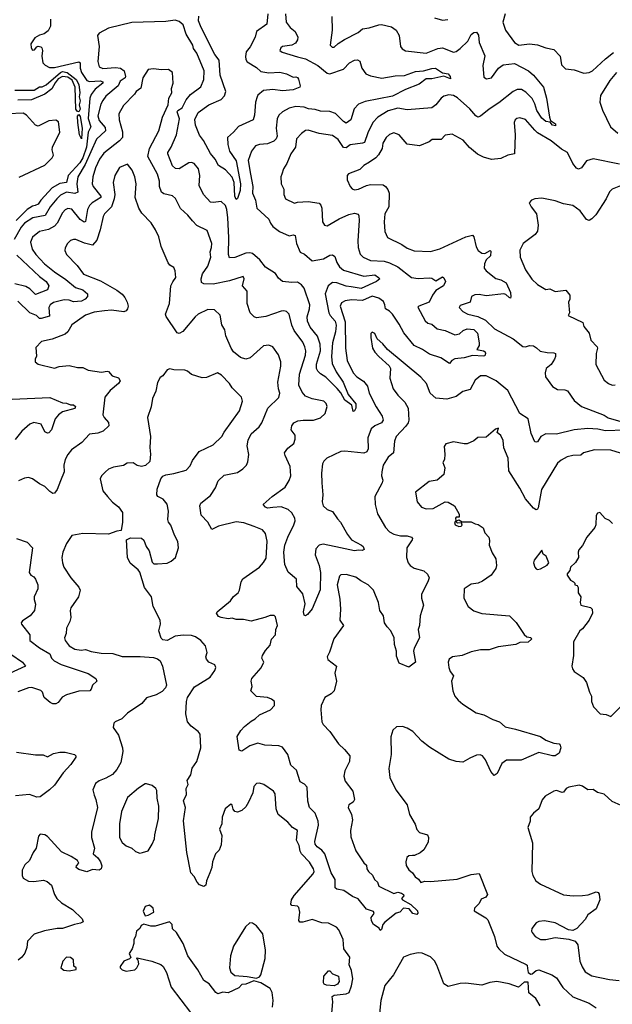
# Model space of a CAD drawing. Extents: x 1690054 to 1842981, y 782881 to 914114.
# Tile 516 of 656: x 1809570 to 1813935, y 810567 to 817812. Entities that reach past the tile are written whole.
import ezdxf

# ---------------------------------------------------------------- set-up
doc = ezdxf.new("R2010")
doc.units = 0

msp = doc.modelspace()

# ---------------------------------------------------------------- linework, layer by layer
at = {"layer": '0CON10XD'}
for points in [[(1811755, 815277.5), (1811784.4, 815375.6), (1811782.2, 815425), (1811762.8, 815482.8), (1811710.3, 815550.3), (1811689.1, 815595), (1811686.5, 815625), (1811704.3, 815685), (1811706.1, 815715), (1811665.9, 815835.9), (1811645, 815860.8), (1811615, 815881.6), (1811575, 815878), (1811506.4, 815886.4), (1811475, 815910), (1811452.9, 815945), (1811380.5, 815990.5), (1811337.6, 816045), (1811285, 816093.1), (1811265, 816097.9), (1811235, 816094.6), (1811155, 816063.2), (1811115, 816059.4), (1811106.9, 816085), (1811109.5, 816210.5), (1811102.6, 816355), (1811095.5, 816415), (1811085, 816444.5), (1811055, 816473.8), (1810995, 816467.2), (1810975, 816470.4), (1810924.5, 816525), (1810891.2, 816591.2), (1810897.5, 816665), (1810887.9, 816715), (1810855, 816753.1), (1810835, 816762.1), (1810815, 816760.4), (1810745, 816714.3), (1810716.8, 816716.8), (1810695, 816736), (1810660.8, 816825), (1810660.4, 816835), (1810686.1, 816873.9), (1810724.6, 816965), (1810747.1, 817082.9), (1810730.8, 817135), (1810734.2, 817145), (1810767, 817165), (1810795, 817221.8), (1810826.8, 817263.2), (1810905, 817319.4), (1810926.8, 817373.2), (1810929.5, 817435), (1810873.8, 817565), (1810850.5, 817600.5), (1810844.4, 817625), (1810796.7, 817705), (1810775, 817773.8), (1810745, 817798.8), (1810715, 817810), (1810645, 817798.9), (1810395, 817791.4), (1810225, 817750), (1810156.1, 817713.9), (1810142.5, 817695), (1810154.3, 817614.3), (1810146.5, 817505), (1810155.5, 817465.5), (1810183.3, 817453.3), (1810275, 817461.9), (1810311.4, 817455), (1810338.1, 817435), (1810349.4, 817395), (1810346.5, 817383.5), (1810310, 817360), (1810294.6, 817325), (1810205, 817250), (1810181.4, 817218.6), (1810167.9, 817192.1), (1810145.8, 817105), (1810155, 817070), (1810198.3, 817018.3), (1810202.2, 816995), (1810135, 816932.9), (1810053.1, 816746.9), (1809997.8, 816655), (1809989.6, 816605), (1809997.8, 816542.2), (1809975, 816533.3), (1809915, 816544), (1809869.9, 816520.1), (1809842.4, 816495), (1809794.7, 816435), (1809758.3, 816371.7), (1809666.2, 816353.8), (1809605, 816314.2), (1809580.9, 816285), (1809528.3, 816195)], [(1809795.9, 817815.9), (1809795.8, 817764.2), (1809778.8, 817731.2), (1809751.2, 817708.8), (1809715, 817699.4), (1809681.1, 817678.9), (1809652.5, 817635), (1809654, 817605), (1809665, 817587.5), (1809680, 817590), (1809695, 817612.5), (1809705, 817616.7), (1809725, 817613.3), (1809733.3, 817605), (1809737.5, 817585), (1809733.3, 817545), (1809741.4, 817495), (1809757, 817477), (1809788.3, 817461.7)], [(1811396.5, 817855), (1811391.3, 817778.7), (1811313.6, 817726.4), (1811303.9, 817685), (1811266.7, 817613.3), (1811237.7, 817575), (1811232.1, 817542.1), (1811235, 817520), (1811245, 817502.3), (1811315, 817461.6), (1811345, 817431.9), (1811405, 817420.7), (1811486.1, 817426.1), (1811534.3, 817414.3), (1811585, 817390), (1811605, 817392.5), (1811615, 817387.5), (1811623.9, 817373.9), (1811636.2, 817325), (1811633.3, 817315), (1811585, 817296.7), (1811505, 817289.6), (1811435, 817299.6), (1811365, 817291.5), (1811325, 817256.4), (1811319.7, 817245), (1811307.9, 817205), (1811300.2, 817109.8), (1811290, 817075), (1811182.3, 817027.7), (1811145, 816983.8), (1811100.6, 816945), (1811102.8, 816895), (1811116.2, 816846.2), (1811164.7, 816775), (1811195.9, 816605), (1811194, 816555), (1811175, 816496.2), (1811165, 816490), (1811155.5, 816515), (1811150, 816615), (1811135, 816652.5), (1811085, 816706.7), (1811035, 816740), (1811010.8, 816785), (1810975, 816826.7), (1810924.6, 816924.6), (1810893.9, 816963.9), (1810863.6, 817036.4), (1810860.8, 817079.2), (1810885, 817130.6), (1810962.5, 817185), (1811054, 817225), (1811077.9, 817252.1), (1811087.5, 817285), (1811046.1, 817405), (1811038.4, 817515), (1811006.2, 817556.2), (1810907.5, 817755), (1810887.4, 817805), (1810888.4, 817838.4)], [(1811528.2, 817855), (1811532.9, 817795), (1811563.1, 817755), (1811598.1, 817725), (1811617.5, 817685), (1811617.1, 817665), (1811600.5, 817639.5), (1811575.4, 817624.6), (1811505, 817614.2), (1811492.5, 817605), (1811486.2, 817585), (1811502.6, 817572.6), (1811615, 817538.2), (1811675, 817523.6), (1811766.2, 817476.2), (1811835, 817419.1), (1811855, 817414.6), (1811955, 817448.1), (1812000, 817495), (1812035, 817515.6), (1812057.9, 817517.9), (1812075, 817507.5), (1812090.5, 817455), (1812120, 817415), (1812155, 817398.5), (1812238.1, 817381.9), (1812335, 817398.4), (1812405, 817401.6), (1812485, 817430.8), (1812545, 817435.4), (1812605, 817453.6), (1812632.5, 817455), (1812685, 817421.9), (1812725, 817413.5), (1812741.5, 817395), (1812742.5, 817377.5), (1812695, 817396), (1812605, 817376.5), (1812565, 817377.7), (1812512.1, 817337.9), (1812410.9, 817299.1), (1812315, 817250.6), (1812115, 817210.8), (1812065, 817191.5), (1812032.6, 817157.4), (1812008.5, 817075), (1811975, 817051.9), (1811955, 817062.2), (1811895, 817121.1), (1811855, 817137.8), (1811785, 817138.5), (1811745, 817151.6), (1811696.7, 817156.7), (1811665, 817169.6), (1811605, 817173.3), (1811555, 817161.5), (1811505, 817135.6), (1811479.5, 817110.5), (1811466.1, 817083.9), (1811458.8, 817015), (1811465.4, 816955), (1811459.6, 816935), (1811440.9, 816919.1), (1811395, 816898.6), (1811335, 816894.5), (1811306, 816885), (1811276.5, 816845), (1811253.6, 816776.4), (1811269, 816675), (1811286.3, 816585), (1811283.8, 816535), (1811306.1, 816485), (1811316.7, 816425), (1811404.7, 816344.7), (1811416.2, 816315), (1811435, 816290), (1811483.3, 816255), (1811555, 816220.8), (1811585, 816230), (1811598.8, 816225), (1811609.1, 816165), (1811635, 816102.5), (1811666.6, 816086.6), (1811725, 816038.8), (1811807.7, 816052.3), (1811855, 816080), (1811875, 816082.5), (1811890.7, 816070.7), (1811906, 816025), (1811925.8, 815995), (1811955, 815969.6), (1812105, 815924), (1812185, 815935.3), (1812213.8, 815915), (1812222.5, 815905), (1812198.8, 815885), (1812085.6, 815835), (1812012.3, 815847.7), (1811975, 815851.5), (1811905, 815876.2), (1811875, 815878.3), (1811842.2, 815855), (1811819.3, 815795), (1811847.5, 815655), (1811856.4, 815636.4), (1811893.6, 815595), (1811901, 815565), (1811895.9, 815515), (1811872.9, 815435), (1811866.3, 815333.7), (1811871.4, 815281.4), (1811901.1, 815221.1), (1811953.6, 815145), (1811988.2, 815055), (1812045.5, 814985), (1812045.5, 814955), (1812035, 814934.2), (1812025, 814928.8), (1812016, 814975), (1811965, 815013.1), (1811936, 815066), (1811909.2, 815099.2), (1811825, 815180.9), (1811785, 815205.8), (1811765, 815226.2), (1811756.5, 815246.5), (1811755, 815277.5)], [(1811869.1, 817835), (1811871.1, 817735), (1811856, 817625), (1811870.9, 817610.9), (1811885, 817610.8), (1811915, 817638), (1811963.4, 817666.6), (1812061.8, 817718.2), (1812095, 817744.3), (1812145, 817751.5), (1812215, 817775.6), (1812235, 817776.7), (1812309.7, 817759.7), (1812343.8, 817735), (1812364.2, 817695), (1812375.8, 817615), (1812387.9, 817597.9), (1812412.4, 817582.4), (1812565, 817567.3), (1812650.3, 817599.7), (1812685, 817604.2), (1812765, 817574.5), (1812785, 817579.1), (1812815, 817599.5), (1812870, 817655), (1812896.2, 817703.8), (1812915, 817717.1), (1812935, 817720), (1812948.8, 817698.8), (1812954.2, 817645), (1812996.3, 817546.3), (1812981.8, 817475), (1812988.8, 817388.8), (1813007.1, 817377.1), (1813044, 817385), (1813096.6, 817455)], [(1812625, 817826.2), (1812685, 817808), (1812722.5, 817815)], [(1813145.8, 817855), (1813128.8, 817795), (1813149.2, 817735), (1813214.4, 817644.4), (1813245.9, 817625.9), (1813325, 817635.8), (1813385, 817628.6), (1813445.5, 817605.5), (1813504.2, 817594.2), (1813550, 817545), (1813561.5, 817481.5), (1813591.1, 817451.1), (1813655, 817444.2), (1813725, 817420), (1813765, 817424.3), (1813788, 817435), (1813883.8, 817525), (1813945, 817571.2)], [(1809788.3, 817461.7), (1809825, 817460.8), (1810005, 817502.5), (1810014.5, 817494.5), (1810014.7, 817455), (1810026.1, 817425), (1810065, 817366.2), (1810085, 817358.1), (1810163.3, 817363.3), (1810183.3, 817355), (1810182.9, 817345), (1810125, 817300.3), (1810097, 817263), (1810085.2, 817235), (1810075.1, 817085), (1810094.4, 817025), (1810075.3, 816984.7), (1810061.3, 816875), (1810034.9, 816795), (1810011.6, 816758.4), (1809927.3, 816665), (1809915.1, 816614.9), (1809865, 816608), (1809809.7, 816575), (1809724.3, 816485), (1809705, 816453.8), (1809684.3, 816444.3), (1809665, 816441.3), (1809625, 816415.1), (1809543.8, 816335)], [(1809535, 817292.9), (1809677.5, 817295), (1809715, 817317.5), (1809735, 817317.8), (1809765, 817333.3), (1809869.5, 817425), (1809885, 817430.1), (1809918.9, 817425), (1809985, 817373.5), (1810005.5, 817335), (1810013.7, 817275), (1810006.8, 817245), (1810016, 817215), (1810006.8, 817185), (1810016.4, 817155), (1810005, 817133.8), (1809995, 817136.7), (1809982.8, 817155), (1809978, 817315), (1809956.4, 817366.4), (1809925, 817388.9), (1809885, 817395.3), (1809852.5, 817377.5), (1809831.1, 817348.9), (1809805.6, 817304.4), (1809755, 817264.2), (1809657, 817223), (1809555, 817220.4)], [(1813096.6, 817455), (1813130.8, 817479.2), (1813215, 817490.3), (1813317.1, 817435), (1813355.3, 817405.3), (1813427.3, 817315), (1813451.4, 817235), (1813472, 817095), (1813480.6, 817070.6), (1813515.5, 817045.5), (1813517.5, 817032.5), (1813495, 817035.8), (1813478, 817058), (1813445, 817063.4), (1813415, 817086.9), (1813378.3, 817145), (1813365, 817192.9), (1813343.6, 817233.6), (1813298.8, 817278.8), (1813265, 817298), (1813235, 817298.4), (1813205, 817284.1), (1813099.6, 817200.4), (1813026.9, 817155), (1812965, 817101.9), (1812945, 817095.6), (1812930, 817105), (1812886.5, 817156.5), (1812795, 817236.4), (1812765.2, 817255.2), (1812730.7, 817259.3), (1812695, 817250.8), (1812675, 817235.8), (1812635, 817185.8), (1812605, 817162.9), (1812425, 817150.4), (1812355, 817161.5), (1812285, 817142.5), (1812206.7, 817095), (1812170.5, 817055), (1812135, 816980.8), (1812110.1, 816909.9), (1812095, 816903.1), (1812005, 816891.3), (1811975, 816869.1), (1811955, 816873.2), (1811915, 816931.8), (1811875, 816960.8), (1811774.5, 816975.5), (1811695, 816999.1), (1811673.8, 816996.2), (1811644.6, 816975.4), (1811609.4, 816935), (1811602.2, 816875), (1811566.2, 816825), (1811536.9, 816755), (1811512.7, 816715), (1811501.1, 816675), (1811494.4, 816655), (1811495.6, 816605), (1811514.3, 816565), (1811515.7, 816525.7), (1811528, 816495), (1811595, 816462.1), (1811615, 816469.2), (1811695, 816473.6), (1811775, 816463.1), (1811788.1, 816448.1), (1811796.1, 816425), (1811800, 816325), (1811815, 816300), (1811835, 816296), (1811922.7, 816347.3), (1811995, 816380), (1812035, 816387.9), (1812061.8, 816381.8), (1812068.7, 816368.7), (1812071.1, 816335), (1812060.9, 816185), (1812063.6, 816136.4), (1812077.9, 816087.9), (1812099.4, 816065), (1812155, 816040), (1812254.6, 816034.6), (1812293.6, 816023.6), (1812355, 815994.4), (1812456.6, 815916.6), (1812505, 815907.3), (1812585, 815912.2), (1812605, 815911.4), (1812635, 815890.6), (1812685, 815919.2), (1812695, 815913.8), (1812705.7, 815885), (1812691.4, 815855), (1812635, 815819.1), (1812609.6, 815785), (1812585.7, 815735), (1812510, 815705), (1812503.6, 815696.4), (1812556, 815596), (1812575, 815579.4), (1812605, 815572.2), (1812645, 815537.3), (1812704.7, 815524.7), (1812774.7, 815494.7), (1812809.1, 815500.9), (1812837.5, 815525), (1812865, 815537.5), (1812915, 815532.8), (1812941.9, 815505), (1812955.4, 815435), (1812953.6, 815415), (1812937.5, 815385), (1812986.7, 815375), (1812997.7, 815367.7), (1813001.9, 815355), (1812995, 815340), (1812985, 815335.7), (1812905, 815341.4), (1812845, 815323.1), (1812775, 815315.7), (1812752.5, 815305), (1812735, 815283.3), (1812671.2, 815325), (1812589.4, 815350.6), (1812537.1, 815385), (1812474.7, 815415), (1812398.4, 815508.4), (1812365, 815572.3), (1812314.7, 815645), (1812295, 815667.8), (1812263.3, 815685), (1812260.4, 815715), (1812248.8, 815738.8), (1812215, 815764.4), (1812165, 815776.9), (1812095, 815745.4), (1812015, 815750.7), (1811966.9, 815743.1), (1811941.3, 815728.7), (1811929.6, 815705), (1811968.3, 815588.3), (1811970.3, 815395), (1811981.3, 815305), (1812025, 815213.5), (1812052.2, 815185), (1812102.7, 815152.7), (1812130.6, 815115), (1812144.5, 815065), (1812195, 814964.5), (1812240.4, 814895), (1812247.5, 814865), (1812234.4, 814845), (1812185, 814824.5), (1812158.6, 814801.4), (1812134.1, 814735.9), (1812135.5, 814654.5), (1812128, 814632), (1812105, 814623.5), (1811965, 814638.5), (1811935, 814635.5), (1811832, 814585), (1811810.8, 814565), (1811801.4, 814545), (1811793.8, 814476.2), (1811794.7, 814404.7), (1811803.8, 814315), (1811797.8, 814265), (1811806.2, 814236.2), (1811835, 814208.1), (1811875, 814194), (1811909.7, 814139.7), (1811933.8, 814115), (1811984.5, 814024.5), (1812013.8, 813985), (1812086.7, 813945), (1812098.8, 813935), (1812107.5, 813915), (1812093.6, 813906.4), (1812065, 813910), (1812035, 813903.8), (1811933.6, 813926.4), (1811805, 813952.7), (1811775.3, 813944.7), (1811750.9, 813919.1), (1811746.2, 813875), (1811776.2, 813796.2), (1811784.7, 813745.3), (1811782.6, 813617.4), (1811725, 813476.7), (1811690, 813435), (1811675, 813426.2), (1811665, 813430), (1811660.4, 813455), (1811671.8, 813515), (1811655, 813587.5), (1811612.3, 813642.3), (1811608.8, 813695), (1811547.3, 813747.3), (1811523.4, 813803.4), (1811519.5, 813829.5), (1811514.7, 813895), (1811522.2, 813945), (1811545, 814005.7), (1811589.3, 814095), (1811597.7, 814125), (1811595.4, 814145), (1811574.8, 814184.8), (1811547.3, 814207.3), (1811495, 814228.8), (1811435, 814223.2), (1811395, 814218.9), (1811380, 814225), (1811364.1, 814245.9), (1811428.6, 814305), (1811525, 814371.5), (1811555, 814421.9), (1811566.6, 814455), (1811561.2, 814525), (1811524.3, 814605), (1811520.8, 814625), (1811545, 814660), (1811588.6, 814695), (1811600, 814725), (1811599.4, 814755), (1811570.6, 814795), (1811574.5, 814825), (1811590, 814845), (1811619.2, 814860.8), (1811656.7, 814866.7), (1811734.6, 814864.6), (1811785, 814882.5), (1811819.2, 814915), (1811834, 814965), (1811828.1, 814988.1), (1811810, 815005), (1811725, 815021.5), (1811675, 815042.2), (1811651.3, 815071.3), (1811625, 815122), (1811630.4, 815205), (1811674.6, 815345), (1811677.1, 815375), (1811669.6, 815405), (1811655, 815440), (1811590.4, 815525), (1811574.6, 815565), (1811555.7, 815645), (1811535, 815664), (1811515, 815670), (1811495, 815667.5), (1811381.7, 815628.3), (1811315, 815619.2), (1811295.9, 815625.9), (1811266.7, 815655), (1811244.4, 815725), (1811244.4, 815815), (1811211.9, 815855), (1811223.1, 815905), (1811215, 815922.5), (1811115, 815891.8), (1810995, 815867.1), (1810925, 815870), (1810909.6, 815879.6), (1810905.3, 815905), (1810916.7, 815943.3), (1810955, 815998.8), (1810976.5, 816065), (1810973.3, 816105), (1810983.1, 816135), (1810984.4, 816165), (1810951.7, 816261.7), (1810875, 816298.8), (1810841.7, 816331.7), (1810807.5, 816375), (1810755, 816424), (1810717.6, 816497.6), (1810695.4, 816515.4), (1810631.8, 816531.8), (1810615, 816544.3), (1810598.8, 816585), (1810598.9, 816625), (1810585.4, 816675), (1810513.2, 816805), (1810525.6, 816865), (1810595, 816994.2), (1810621.6, 817095), (1810663.3, 817185), (1810668.5, 817235), (1810691.1, 817275), (1810687.3, 817305), (1810701.2, 817345), (1810695.8, 817425), (1810665, 817445.6), (1810614.5, 817444.5), (1810555, 817452), (1810515, 817446.2), (1810475.6, 817385), (1810461.3, 817308.7), (1810426.7, 817283.3), (1810415, 817264.4), (1810335, 817180), (1810299.8, 817120.2), (1810301.8, 817075), (1810326.9, 816986.9), (1810327.2, 816945), (1810305, 816920.3), (1810190.3, 816829.7), (1810157.3, 816785), (1810127.3, 816722.7), (1810107.5, 816655), (1810104, 816605), (1810110.4, 816585), (1810167.5, 816515), (1810167.8, 816505), (1810104.8, 816465.2), (1810085, 816444.4), (1810069.7, 816415), (1810055, 816326.7), (1810045, 816323.3), (1810015, 816343.3), (1809955, 816417.3), (1809925, 816422.3), (1809905, 816412.7), (1809885, 816390.5), (1809845.2, 816314.8), (1809825, 816293.5), (1809781.2, 816268.8), (1809715, 816253.8), (1809665, 816212.9), (1809650, 816175), (1809662.7, 816125), (1809689.6, 816085), (1809751.5, 816015), (1809825, 815956.1), (1809910.6, 815900.6), (1809982, 815842), (1810035.5, 815825), (1810068.2, 815795), (1810070, 815775), (1810052.9, 815755), (1810025, 815742.2), (1809965, 815737.2), (1809935, 815749), (1809897.8, 815752.2), (1809818, 815732), (1809795.4, 815715), (1809784.7, 815695), (1809788.4, 815631.6), (1809726.7, 815613.3), (1809715, 815613.9), (1809692.5, 815635), (1809645, 815654.6), (1809555, 815741.4)], [(1813965.8, 817425), (1813917.5, 817365), (1813848.8, 817255), (1813843.8, 817205), (1813863.6, 817146.4), (1813922.5, 817025), (1813975, 816978.5)], [(1809565, 816652.5), (1809755, 816742.7), (1809808.5, 816795), (1809818.5, 816815), (1809809.2, 816855), (1809810.8, 816875), (1809864.4, 816985), (1809855, 817060), (1809835, 817072), (1809785, 817067.5), (1809705, 817028.9), (1809686.3, 817036.3), (1809620.6, 817110.6), (1809595, 817124.5), (1809485, 817120.9)], [(1810025, 816936.7), (1810009.3, 816965), (1809997.3, 817055), (1809996.6, 817103.4), (1810005, 817114.2), (1810015, 817100), (1810029.5, 817015), (1810025, 816936.7)], [(1813988.5, 816748.5), (1813795, 816788.7), (1813746, 816774), (1813707.2, 816722.8), (1813685, 816713.1), (1813670.9, 816720.9), (1813644.4, 816755), (1813605, 816835.4), (1813559.7, 816859.7), (1813485, 816921.1), (1813385, 816980), (1813365, 816998.5), (1813295, 817077.5), (1813255, 817090.6), (1813231.2, 817085), (1813220, 817075), (1813212.9, 817055), (1813220.5, 816965), (1813215.7, 816825), (1813165, 816814.5), (1813115, 816790.8), (1813045, 816784.5), (1812985, 816801.1), (1812943, 816823), (1812882.4, 816872.4), (1812836.4, 816926.4), (1812755, 816969.2), (1812705, 816962), (1812675, 816930.8), (1812608.3, 816931.7), (1812585.6, 816914.4), (1812515, 816885.5), (1812425, 816895.6), (1812366.1, 816966.1), (1812325, 816980), (1812295, 816967.8), (1812269.1, 816945), (1812245.4, 816905), (1812239.5, 816865), (1812212.7, 816817.3), (1812194.1, 816795.9), (1812145.8, 816765), (1812105, 816738.6), (1812075, 816709.4), (1811992.1, 816677.9), (1811981.2, 816665), (1811980.8, 816635), (1812005, 816583.8), (1812018.3, 816568.3), (1812035, 816560.8), (1812065, 816565.6), (1812125, 816593.3), (1812155, 816599.5), (1812246.3, 816596.3), (1812264.6, 816584.6), (1812282.3, 816562.3), (1812292.1, 816535), (1812288.9, 816435), (1812259.6, 816385), (1812253.8, 816325), (1812259.1, 816255), (1812279.8, 816209.8), (1812385, 816159.1), (1812425, 816130.9), (1812475, 816112.2), (1812595, 816107.5), (1812665, 816125.7), (1812855, 816214.4), (1812905, 816226), (1812915.8, 816215.8), (1812932.1, 816142.1), (1812948, 816115), (1812975, 816094.3), (1812995, 816093.1), (1813035, 816114), (1813039.7, 816109.7), (1813037.1, 816075), (1813006.7, 816045), (1812992.9, 816015), (1812991.9, 815985), (1813005.6, 815965), (1813077.7, 815907.7), (1813115, 815897.8), (1813152, 815875), (1813185.3, 815805.3), (1813188, 815772), (1813185, 815764.5), (1813175, 815767.5), (1813151.5, 815791.5), (1813135.4, 815795.4), (1813005, 815781.7), (1812955, 815790), (1812922, 815788), (1812898.8, 815775), (1812888, 815735), (1812815, 815708.5), (1812806, 815695), (1812835, 815666), (1812872, 815645), (1812945, 815629.6), (1813000.6, 815600.6), (1813067.6, 815537.6), (1813205, 815464.5), (1813275, 815407.8), (1813295, 815405.6), (1813325.5, 815415.5), (1813355, 815411.4), (1813377.4, 815397.4), (1813404.5, 815374.5), (1813455, 815362.9), (1813505, 815361.2), (1813515.8, 815355), (1813517.1, 815335), (1813510, 815315), (1813485.6, 815275), (1813448.6, 815245), (1813440.6, 815215), (1813443.3, 815185), (1813495, 815113.1), (1813532.2, 815092.2), (1813585, 815088.5), (1813605, 815081.1), (1813655, 815010.6), (1813707.3, 814967.3), (1813875, 814902.5), (1813905, 814883.1), (1814015, 814850.8)], [(1813444.2, 814765.8), (1813409.2, 814745), (1813385, 814706.7), (1813375, 814702.5), (1813365, 814706.7), (1813336.6, 814766.6), (1813315, 814876.2), (1813255, 814914.3), (1813165, 815083.1), (1813080, 815155), (1813005, 815192.5), (1812965, 815192.9), (1812925, 815160.8), (1812887.7, 815092.3), (1812835, 815076.7), (1812785, 815038.8), (1812715, 815021.3), (1812635, 815027.1), (1812593.1, 815063.1), (1812565.7, 815135), (1812525, 815181.4), (1812278.8, 815385), (1812245, 815426.7), (1812203.6, 815463.6), (1812185, 815502.5), (1812165, 815512.5), (1812157, 815503), (1812156.7, 815475), (1812168.8, 815395), (1812185, 815366.7), (1812215, 815333.8), (1812292, 815265), (1812300, 815245), (1812295.7, 815174.3), (1812321.1, 815095), (1812355, 815049.2), (1812407.9, 814997.9), (1812431.9, 814955), (1812436.2, 814865), (1812432.5, 814845), (1812415, 814820.8), (1812343.1, 814745), (1812329.7, 814710.3), (1812322.5, 814625), (1812285, 814593.8), (1812247.3, 814535), (1812236.9, 814485), (1812236, 814455), (1812243.8, 814425), (1812240, 814405), (1812186, 814305), (1812188, 814245), (1812205, 814177.5), (1812264.2, 814075), (1812294.3, 814045), (1812325, 814027.3), (1812375, 814015.4), (1812425, 814015.5), (1812456.2, 814005), (1812463.8, 813995), (1812460, 813985), (1812421.2, 813925), (1812417.8, 813855), (1812430.6, 813815), (1812445, 813797.1), (1812475, 813776.9), (1812546.6, 813756.6), (1812573, 813733), (1812585.8, 813705), (1812577.1, 813675), (1812530, 813585), (1812530.6, 813555), (1812543.8, 813505), (1812519.1, 813425), (1812515.8, 813355), (1812505.9, 813325), (1812514.4, 813265), (1812475, 813187.5), (1812471.4, 813165), (1812485.8, 813084.2), (1812435, 813047.1), (1812365, 813077.5), (1812345, 813130), (1812346, 813165), (1812330.5, 813215), (1812327.8, 813265), (1812302.5, 813315), (1812275.7, 813345), (1812255.8, 813375), (1812250, 813425), (1812221.4, 813465), (1812211.8, 813525), (1812177.1, 813615), (1812136, 813655), (1812082.6, 813682.6), (1812045, 813711.4), (1811975, 813730), (1811935, 813727.5), (1811925, 813718.8), (1811907.1, 813655), (1811927.2, 813547.2), (1811931.9, 813475), (1811928.6, 813395), (1811954, 813355), (1811884.6, 813255.4), (1811852.1, 813157.9), (1811834.3, 813125), (1811839.2, 813105), (1811904, 813055), (1811890.8, 813005), (1811904.4, 812945), (1811885.4, 812874.6), (1811865, 812852.9), (1811818, 812825), (1811790.9, 812765), (1811787.9, 812735), (1811795.5, 812645), (1811805.6, 812625), (1811855.3, 812575.3), (1811916.9, 812485), (1811963, 812443), (1812000.6, 812395), (1812000, 812355), (1811964.6, 812285.4), (1811956.7, 812245), (1811967.9, 812207.9), (1812024.2, 812135), (1812036, 812075), (1812026.7, 812055), (1811993.3, 812035), (1811990, 812015), (1812013.1, 811963.1), (1812020.9, 811925), (1812007.1, 811845), (1812008.3, 811798.3), (1812046.4, 811696.4), (1812105, 811607.5), (1812125, 811590), (1812127.5, 811565), (1812138.8, 811545), (1812168.3, 811518.3), (1812183.5, 811485), (1812204.4, 811465), (1812215.6, 811435.6), (1812325, 811382.7), (1812355, 811393.1), (1812382, 811385), (1812396, 811375), (1812398.8, 811365), (1812382.5, 811345), (1812390, 811335), (1812452, 811302), (1812499.4, 811255), (1812501.4, 811238.6), (1812495, 811228), (1812466.2, 811235), (1812438.8, 811268.8), (1812396.1, 811273.9), (1812370, 811245), (1812343.3, 811236.7), (1812258.3, 811171.7), (1812243.8, 811155), (1812235, 811117.5), (1812225, 811110), (1812218.3, 811128.3), (1812175.8, 811155), (1812160.2, 811180.2), (1812157.8, 811205), (1812180, 811235), (1812175, 811250), (1812125, 811266.7), (1812062.1, 811342.1), (1812020.4, 811360.4), (1811956.2, 811405), (1811905.5, 811415.5), (1811893.5, 811423.5), (1811893.2, 811485), (1811863.8, 811533.8), (1811816.9, 811675), (1811795, 811701.9), (1811760, 811725), (1811746.6, 811745), (1811744.8, 811765), (1811769.7, 811885), (1811769.5, 811915), (1811745, 811973.6), (1811705, 812015.5), (1811691.2, 812061.2), (1811686.4, 812165), (1811667.9, 812187.9), (1811634.7, 812204.7), (1811609.5, 812289.5), (1811567.7, 812327.7), (1811545, 812406), (1811505, 812459.1), (1811477.9, 812467.9), (1811375, 812473.3), (1811325, 812488.5), (1811265, 812469.1), (1811205, 812430), (1811186.7, 812436.7), (1811172, 812538), (1811198.9, 812581.1), (1811225, 812610.8), (1811275, 812651.4), (1811305, 812666.9), (1811335, 812698.1), (1811416, 812735), (1811446.9, 812765), (1811445.6, 812795), (1811425, 812813.3), (1811395, 812823.6), (1811315, 812833.1), (1811271.9, 812875), (1811281.1, 812905), (1811274.4, 812945), (1811279.4, 812965), (1811347.9, 813042.1), (1811367.5, 813085), (1811354.4, 813115), (1811358.9, 813135), (1811379.3, 813170.7), (1811415, 813210), (1811424.4, 813255), (1811452.9, 813285), (1811455.7, 813324.3), (1811468.8, 813355), (1811455, 813418.8), (1811445, 813427.1), (1811415, 813429.4), (1811375, 813412.9), (1811275, 813386.2), (1811219.5, 813399.5), (1811165, 813398), (1811135, 813408.5), (1811105, 813404.2), (1811055, 813413.1), (1811035, 813420.8), (1811020, 813445), (1811023.8, 813455), (1811123.4, 813536.6), (1811145, 813568.9), (1811179.4, 813595), (1811190, 813615), (1811200, 813675), (1811212.5, 813697.5), (1811335.3, 813784.7), (1811365, 813817.1), (1811385, 813850.8), (1811391.8, 813975), (1811381.1, 814031.1), (1811358.6, 814058.6), (1811295.9, 814084.1), (1811219.8, 814109.8), (1811163.7, 814116.3), (1811035, 814085.7), (1810985, 814060), (1810955.4, 814115.4), (1810905.7, 814165.7), (1810895.8, 814235), (1810904.2, 814255), (1810975, 814310), (1811013, 814367), (1811031.1, 814418.9), (1811075, 814461.9), (1811175, 814480), (1811213.4, 814506.6), (1811240, 814535), (1811250.3, 814559.7), (1811256.8, 814613.2), (1811246.2, 814676.2), (1811252.4, 814717.6), (1811275.5, 814765), (1811332.7, 814817.3), (1811354, 814846), (1811396.7, 814955), (1811477.9, 815032.1), (1811486.7, 815065), (1811476.4, 815095), (1811471.3, 815145), (1811492.4, 815262.4), (1811492.7, 815295), (1811476.1, 815346.1), (1811435, 815404), (1811405, 815417.5), (1811366.8, 815413.2), (1811268, 815325), (1811235, 815315.5), (1811195, 815326.4), (1811145, 815368.8), (1811128, 815395), (1811089.1, 815485), (1811080.2, 815530.2), (1811057.6, 815567.6), (1811047.2, 815637.2), (1811005, 815676.9), (1810955, 815679.5), (1810885, 815644.4), (1810861.4, 815625), (1810771.9, 815518.1), (1810745, 815503.8), (1810729.1, 815509.1), (1810648.2, 815628.2), (1810643.1, 815645), (1810673.4, 815723.4), (1810683.1, 815855), (1810696.8, 815883.2), (1810720, 815915), (1810716, 815965), (1810705, 815988.8), (1810675, 816007.1), (1810663.3, 816023.3), (1810612.4, 816142.4), (1810594.3, 816215), (1810571.2, 816265), (1810537.4, 816317.4), (1810469.8, 816389.8), (1810447.1, 816425), (1810420.5, 816505), (1810426.9, 816605), (1810418.9, 816655), (1810399.2, 816705), (1810365, 816750), (1810303.8, 816725), (1810270, 816665), (1810258.9, 816615), (1810269.5, 816525), (1810266.7, 816495), (1810246.1, 816435), (1810195, 816382.9), (1810185.4, 816365), (1810163.1, 816265), (1810139, 816191), (1810105, 816153.6), (1810048.3, 816168.3), (1809984.2, 816194.2), (1809965, 816195.7), (1809945, 816187.5), (1809922.5, 816165), (1809903.6, 816133.6), (1809901.2, 816115), (1809914.2, 816085), (1809992.8, 816002.8), (1810040.7, 815940.7), (1810165, 815892), (1810285, 815822.5), (1810323.4, 815793.4), (1810345, 815768.9), (1810362.3, 815735), (1810368.2, 815705), (1810363.8, 815685), (1810355, 815671.1), (1810336.9, 815663.1), (1810245, 815673.8), (1810195, 815670.8), (1810119.1, 815660.9), (1810055, 815638.9), (1809953.7, 815566.3), (1809924.2, 815515), (1809905, 815499.4), (1809808.5, 815461.5), (1809730.8, 815445), (1809688.6, 815401.4), (1809693, 815337), (1809683.1, 815315), (1809684.2, 815295), (1809705, 815277.5), (1809825, 815248), (1809860.7, 815259.3), (1809935, 815268.9), (1809995, 815253.1), (1810035, 815252.7), (1810073.3, 815233.3), (1810172.4, 815217.6), (1810215, 815226.9), (1810225, 815224.5), (1810251.8, 815191.8), (1810296.5, 815176.5), (1810310.6, 815155), (1810296.5, 815135), (1810236.5, 815085), (1810196.3, 815033.7), (1810182.5, 814905), (1810191.1, 814885), (1810225, 814848), (1810226.5, 814823.5), (1810184.3, 814785.7), (1810145, 814771.1), (1810085, 814762.9), (1810028.6, 814701.4), (1809952.2, 814647.8), (1809925, 814614), (1809905.6, 814575), (1809895.6, 814535), (1809896.4, 814485), (1809870, 814420), (1809845, 814356.2), (1809825, 814327.7), (1809815, 814326.2), (1809790.9, 814340.9), (1809755, 814378.2), (1809715.9, 814395.9), (1809663.4, 814433.4), (1809635, 814442.9), (1809605, 814438.9), (1809560.4, 814419.6)], [(1814019.5, 816600.5), (1813934.4, 816565.6), (1813914, 816545), (1813890, 816495), (1813813.4, 816376.6), (1813785, 816346), (1813765, 816334), (1813745, 816341.2), (1813699.2, 816405), (1813645.4, 816445.4), (1813575, 816458.5), (1813515, 816480), (1813415, 816498), (1813365, 816493.3), (1813340, 816485), (1813322.5, 816465), (1813337.5, 816435), (1813377.1, 816385), (1813389.1, 816300.9), (1813384.2, 816255.8), (1813367.9, 816232.1), (1813277.5, 816165), (1813253.2, 816116.8), (1813256, 816064), (1813295, 815971.2), (1813342.7, 815902.7), (1813383.8, 815865), (1813445, 815826.2), (1813475, 815831.2), (1813515, 815812), (1813591.7, 815821.7), (1813622.5, 815785), (1813622.5, 815755), (1813613.3, 815735), (1813618.8, 815655), (1813610, 815635), (1813716.7, 815585), (1813726.2, 815555), (1813765.6, 815505), (1813778, 815455), (1813823.1, 815405), (1813826.7, 815395), (1813816.9, 815355), (1813812.9, 815275), (1813875, 815158.8), (1813906.7, 815135), (1813935, 815124.3), (1813955, 815125.8)], [(1809548.7, 816078.7), (1809715, 815923.7), (1809764.5, 815885), (1809784.4, 815855), (1809774.2, 815825), (1809685, 815789.2), (1809645, 815832), (1809615, 815849), (1809535, 815867.9)], [(1811860.8, 810415), (1811875.7, 810585), (1811872.5, 810625), (1811885.5, 810634.5), (1811975.5, 810644.5), (1811996.4, 810655), (1812015, 810704), (1812024.1, 810755), (1812014.6, 810815), (1811996.7, 810856.7), (1812002.7, 810915), (1811958.1, 810975), (1811953.2, 811043.2), (1811920, 811115), (1811903.8, 811135), (1811845, 811164.2), (1811795, 811167.1), (1811725, 811190.6), (1811655, 811170.5), (1811632.6, 811172.6), (1811627.1, 811185), (1811633.1, 811245), (1811625, 811280), (1811615, 811288.1), (1811574.4, 811294.4), (1811568, 811305), (1811572.9, 811335), (1811591.7, 811368.3), (1811732.3, 811527.7), (1811737.9, 811545), (1811733.3, 811565), (1811703.8, 811613.8), (1811645.7, 811675), (1811635.6, 811695), (1811627.9, 811735), (1811608.1, 811775), (1811615, 811846.2), (1811579.3, 811869.3), (1811545, 811907.5), (1811472.6, 811962.6), (1811458.3, 812005), (1811451.2, 812115), (1811439.2, 812135), (1811367.5, 812185), (1811335, 812193.8), (1811315, 812191.2), (1811295, 812170), (1811287.7, 812122.3), (1811256.2, 812053.8), (1811235, 812019.2), (1811205, 811994.2), (1811175, 811981.2), (1811155, 811986.7), (1811142.7, 812002.7), (1811135, 812032.5), (1811125, 812040), (1811084.4, 812005), (1811062.2, 811945), (1811057.5, 811895), (1811042, 811855), (1811058.8, 811808.8), (1811055, 811740), (1811038.8, 811701.2), (1811012, 811675), (1810990, 811615), (1810985.8, 811575), (1810970.8, 811535), (1810946, 811475), (1810940, 811445), (1810925, 811433.3), (1810895, 811446.2), (1810876.2, 811465), (1810855, 811506.7), (1810831.2, 811535), (1810800, 811685), (1810776.2, 811916.2), (1810790, 812015), (1810776.4, 812065), (1810798.5, 812111.5), (1810795.3, 812155), (1810810.8, 812185), (1810803.5, 812215), (1810830.4, 812255), (1810840, 812305), (1810873.8, 812355), (1810903.6, 812455), (1810899.4, 812555), (1810885.4, 812575.4), (1810832, 812615), (1810806.2, 812645), (1810792.9, 812705), (1810798, 812795), (1810806.2, 812825), (1810857.7, 812902.3), (1810881.7, 812918.3), (1810973.8, 812975), (1811007, 813023), (1811014, 813045), (1811006, 813065), (1810963.8, 813085), (1810946.1, 813106.1), (1810941.2, 813125), (1810950, 813155), (1810937.5, 813205), (1810904, 813245), (1810865, 813271.1), (1810835, 813282.2), (1810775, 813283.6), (1810713.8, 813276.2), (1810655, 813243.3), (1810625, 813250), (1810610.7, 813260.7), (1810593.8, 813315), (1810605.8, 813365), (1810604.3, 813395), (1810553.3, 813493.3), (1810540, 813565), (1810490, 813635), (1810455, 813747.5), (1810442.5, 813765), (1810383.6, 813813.6), (1810363.3, 813855), (1810357.5, 813985), (1810385, 814000), (1810467.5, 813997.5), (1810485, 813982.5), (1810501.2, 813935), (1810523.6, 813903.6), (1810545, 813820), (1810557.7, 813807.7), (1810585, 813808), (1810655, 813813.8), (1810685, 813827.5), (1810716.7, 813855), (1810740, 813925), (1810735, 813972.5), (1810709.3, 814019.3), (1810682.4, 814092.4), (1810666, 814115), (1810661.2, 814135), (1810665.7, 814195), (1810655, 814247.5), (1810626.7, 814285), (1810586.7, 814305), (1810578.8, 814315), (1810583, 814357), (1810610, 814435), (1810625, 814453.8), (1810645.9, 814464.1), (1810705, 814472), (1810795, 814498), (1810825, 814528.8), (1810841.8, 814568.2), (1810891.4, 814635), (1810995, 814684.4), (1811057.5, 814745), (1811075, 814778), (1811188.1, 814935), (1811210.8, 815005), (1811204.3, 815034.3), (1811134.4, 815104.4), (1811114.2, 815135), (1811056.3, 815196.3), (1811026.7, 815213.3), (1810945, 815180), (1810915, 815176.7), (1810835, 815202), (1810805.5, 815225.5), (1810785, 815232.9), (1810705, 815236), (1810675, 815243.3), (1810655, 815236.2), (1810625, 815192.5), (1810605, 815180), (1810585, 815143.3), (1810571.7, 815078.3), (1810549.2, 815025), (1810537, 814963), (1810512, 814885), (1810533.5, 814745), (1810529.5, 814665), (1810534.3, 814615.7), (1810527.9, 814562.1), (1810497, 814533), (1810465.8, 814524.2), (1810435, 814530.8), (1810405, 814551.1), (1810361.2, 814548.8), (1810335, 814531.2), (1810261.4, 814518.6), (1810225, 814504), (1810201.2, 814485), (1810173.3, 814455), (1810163.3, 814435), (1810182.5, 814345), (1810216.2, 814305), (1810252.4, 814262.4), (1810296.6, 814226.6), (1810326, 814185), (1810327.5, 814115), (1810316, 814054), (1810285, 814048.8), (1810225, 814025.8), (1810035, 814032), (1809955, 814016.7), (1809915, 813957.5), (1809888.6, 813895), (1809880.8, 813855), (1809884.2, 813815), (1809895, 813783.3), (1809946.4, 813706.4), (1810005.6, 813635.6), (1810014.1, 813614.1), (1810002, 813565), (1809947.1, 813485), (1809942.5, 813465), (1809945.8, 813414.2), (1809939.2, 813385), (1809913.5, 813335), (1809911.9, 813295), (1809900, 813265), (1809904.4, 813245), (1809935, 813204.3), (1809975, 813180.9), (1810023.3, 813173.3), (1810055, 813178.2), (1810095, 813162.7), (1810170.1, 813150.1), (1810255, 813148.6), (1810325, 813126.7), (1810457.6, 813127.6), (1810555, 813118.9), (1810585, 813110), (1810603.8, 813095), (1810622, 813055), (1810650, 812915), (1810643.8, 812895), (1810620.3, 812869.7), (1810575.5, 812844.5), (1810505, 812821.4), (1810469.4, 812780.6), (1810365, 812708.6), (1810323.1, 812666.9), (1810273.3, 812645), (1810263.8, 812635), (1810259.2, 812605), (1810297.9, 812547.9), (1810327.1, 812455), (1810328.6, 812428.6), (1810313.6, 812346.4), (1810285.6, 812295), (1810252.8, 812257.2), (1810205, 812230), (1810155, 812211.2), (1810128.3, 812191.7), (1810109.2, 812145), (1810118.9, 812105), (1810131.5, 812075), (1810142.9, 812015), (1810098.2, 811835), (1810098.8, 811795), (1810120.6, 811715), (1810110, 811675), (1810145, 811644.4), (1810165, 811615.8), (1810175.4, 811585), (1810170.5, 811565), (1810155, 811553.6), (1810105, 811558.7), (1810065, 811542.2), (1810005, 811560), (1809986.7, 811575), (1809987.5, 811585), (1810005.5, 811604.5), (1809996.7, 811625), (1809950, 811655), (1809878.8, 811688.8), (1809775, 811802), (1809755, 811813.8), (1809720.7, 811819.3), (1809707.5, 811805), (1809690, 811715), (1809668.8, 811685), (1809641.2, 811625), (1809607.5, 811592.5), (1809588.8, 811555), (1809587.1, 811515), (1809596, 811495), (1809635, 811472.1), (1809675, 811470), (1809745, 811479.4), (1809771.5, 811471.5)], [(1809515, 815021.2), (1809792.9, 815032.9), (1809885, 814994), (1809915, 814991.2), (1809945, 814977.5), (1809965, 814977.5), (1809980, 814965), (1809975, 814952.5), (1809885, 814926.5), (1809855.5, 814905), (1809831.8, 814875), (1809802.9, 814795), (1809785, 814771.2), (1809775, 814768.8), (1809755, 814780), (1809726.7, 814835), (1809675, 814849.5), (1809645, 814836.5), (1809585.6, 814785), (1809537.3, 814722.7)], [(1813995, 814623.1), (1813925, 814644.4), (1813805, 814647.1), (1813724, 814626), (1813702.7, 814607.3), (1813645, 814605.6), (1813603.3, 814595), (1813558.3, 814571.7), (1813530.8, 814549.2), (1813414.5, 814355), (1813389.1, 814220.9), (1813385, 814210), (1813375, 814206), (1813355, 814219.2), (1813295, 814287.5), (1813254.4, 814365), (1813173.7, 814493.7), (1813166.7, 814585), (1813135, 814662.5), (1813131.2, 814715), (1813115, 814753.8), (1813086.7, 814775), (1813096.4, 814806.4), (1813075, 814800), (1813005, 814741.2), (1812945, 814737.5), (1812915, 814712.5), (1812865, 814692), (1812845, 814690.8), (1812765, 814706.7), (1812708.3, 814691.7), (1812697, 814673), (1812702, 814615), (1812699.2, 814575), (1812685.7, 814555), (1812701.2, 814515), (1812694, 814465), (1812645, 814423.8), (1812585, 814414.2), (1812486.2, 814335), (1812496.7, 814265), (1812530, 814225), (1812565, 814213.8), (1812615, 814216.7), (1812705, 814263.8), (1812725, 814263.3), (1812773.8, 814235), (1812806, 814175), (1812807.5, 814152.5), (1812785, 814152.5), (1812780, 814145), (1812782.5, 814125), (1812773.6, 814113.6), (1812777.5, 814095), (1812805, 814083.1), (1812822.5, 814085), (1812828.3, 814091.7), (1812825, 814110), (1812795, 814107.5), (1812787.5, 814115), (1812790, 814125), (1812805, 814132.5), (1812828.3, 814118.3), (1812895, 814118), (1812925, 814102), (1812947.7, 814097.7), (1812984.1, 814074.1), (1812995, 814036.7), (1813025.8, 814005), (1813031.2, 813981.2), (1813028.6, 813945), (1813049.3, 813889.3), (1813078.1, 813845), (1813083.1, 813795), (1813076.5, 813775), (1813042.9, 813725), (1812978.6, 813681.4), (1812947.1, 813667.1), (1812895, 813658.9), (1812844.2, 813625), (1812841.4, 813555), (1812873.8, 813493.8), (1812915, 813462.9), (1812975, 813441.9), (1813176.7, 813425), (1813226.4, 813376.4), (1813285, 813287.5), (1813305, 813270), (1813335, 813266.7), (1813338.8, 813255), (1813315, 813232), (1813255, 813228.6), (1813225, 813215.6), (1813095, 813197.5), (1813027.5, 813175), (1812965, 813174.4), (1812895, 813161.1), (1812830, 813135), (1812756.7, 813123.3), (1812732.2, 813107.8), (1812725.7, 813085), (1812730.4, 813045), (1812741.3, 813015), (1812765.8, 812985), (1812751.6, 812945), (1812760.8, 812875), (1812774.6, 812834.6), (1812800.6, 812805)], [(1814025, 814791.1), (1813885, 814787.8), (1813829.5, 814799.5), (1813755, 814804.1), (1813655, 814795.3), (1813525, 814761.9), (1813444.2, 814765.8)], [(1813936, 814106), (1813915, 814128), (1813881.2, 814141.2), (1813843.9, 814186.1), (1813825, 814180), (1813816.7, 814165), (1813814.2, 814095), (1813807.5, 814075), (1813746.2, 814005), (1813715, 813943.3), (1813688.8, 813911.2), (1813683.8, 813895), (1813686.7, 813855), (1813663, 813817), (1813626.4, 813783.6), (1813621.7, 813758.3), (1813603.3, 813735), (1813603.3, 813725), (1813627, 813687), (1813650, 813675), (1813660, 813665), (1813660, 813655), (1813675, 813650), (1813683.3, 813635), (1813683.9, 813593.9), (1813703.3, 813565), (1813698.8, 813525), (1813703.3, 813505), (1813775, 813486), (1813785.8, 813475.8), (1813789.2, 813445), (1813765.6, 813395), (1813715, 813330.8), (1813695, 813316.2), (1813649.2, 813235), (1813650, 813135), (1813636.2, 813055), (1813641.2, 813035), (1813655, 813016.2), (1813721.1, 812971.1), (1813745.6, 812935), (1813765.8, 812865), (1813780.8, 812835), (1813780.8, 812795), (1813795.9, 812755.9), (1813845, 812704.3), (1813890.3, 812700.3), (1813925, 812685.6), (1814015, 812775.6)], [(1809545, 813995.7), (1809625, 813966.9), (1809664, 813925), (1809640.7, 813745), (1809650.9, 813725), (1809673.1, 813713.1), (1809686.1, 813696.1), (1809703.1, 813655), (1809704.4, 813625), (1809676, 813565), (1809676, 813545), (1809687.3, 813512.7), (1809680, 813465), (1809645.8, 813425), (1809590.4, 813389.6), (1809580.8, 813375), (1809582, 813365), (1809643.3, 813285), (1809645.6, 813245), (1809715, 813190.7), (1809792.9, 813145), (1809804, 813115), (1809824.4, 813095), (1809875, 813068.4), (1810075, 813000.7), (1810129.4, 812965), (1810137.5, 812945), (1810106.9, 812915), (1810097.1, 812885), (1810086.2, 812875), (1810005, 812871.1), (1809915, 812845.5), (1809883.3, 812826.7), (1809853, 812787), (1809835, 812777.5), (1809815, 812778.2), (1809795, 812787.3), (1809748.9, 812825), (1809737.2, 812865), (1809725, 812877.5), (1809659, 812899), (1809635, 812896.9), (1809555, 812866.2)], [(1813385, 813767.5), (1813405, 813772.5), (1813455, 813797.5), (1813466.7, 813815), (1813447.5, 813865), (1813425, 813880), (1813415, 813910), (1813358.8, 813835), (1813353.8, 813815), (1813363.8, 813785), (1813375, 813772.5), (1813385, 813767.5)], [(1809505, 813144.5), (1809590, 813085), (1809612.5, 813055), (1809495, 813001.8)], [(1812800.6, 812805), (1812833.3, 812775), (1812932.8, 812712.8), (1812988.3, 812698.3), (1813055, 812662), (1813105, 812646), (1813145, 812610), (1813222.4, 812592.4), (1813405, 812536.7), (1813445, 812510), (1813505, 812488.1), (1813542.7, 812482.7), (1813551.2, 812475), (1813556.7, 812455), (1813543.8, 812415), (1813515, 812396), (1813494, 812396), (1813395, 812419.5), (1813264.4, 812364.4), (1813155, 812362.9), (1813122.1, 812337.9), (1813086.2, 812265), (1813065, 812250), (1813040.3, 812280.3), (1813002, 812365), (1812980, 812395), (1812962.5, 812402.5), (1812935, 812400.9), (1812885, 812378.9), (1812835, 812350), (1812785, 812353.5), (1812730.2, 812370.2), (1812588.1, 812458.1), (1812533.1, 812503.1), (1812465, 812575.8), (1812425, 812600), (1812390.7, 812610.7), (1812345, 812608.8), (1812318.8, 812585), (1812304.2, 812535.8), (1812305.6, 812405), (1812288.3, 812301.7), (1812297.1, 812235), (1812340.8, 812145), (1812422.9, 812035), (1812440.8, 811965), (1812482.7, 811892.7), (1812494.5, 811854.5), (1812515, 811831.9), (1812573.3, 811815), (1812582, 811795), (1812578.8, 811761.2), (1812546.7, 811705), (1812519.2, 811680.8), (1812477.3, 811662.7), (1812463.2, 811663.2), (1812435, 811660.4), (1812421.8, 811648.2), (1812413.4, 811615), (1812417.6, 811587.6), (1812435, 811555.6), (1812463.3, 811535), (1812482, 811505), (1812507.1, 811487.1), (1812525, 811464.2), (1812555, 811472.2), (1812595, 811470), (1812792.6, 811487.4), (1812895, 811521.1), (1812955, 811530), (1813016.7, 811375), (1813003.8, 811356.2), (1812969.2, 811340.8), (1812955, 811310), (1812920, 811275), (1812918, 811255), (1813003.1, 811203.1), (1813017.5, 811187.5), (1813067.5, 811065), (1813085.4, 810995.4), (1813098.9, 810975), (1813141.4, 810935), (1813301.1, 810861.1), (1813307.4, 810855), (1813310.1, 810829.9), (1813315, 810802), (1813335, 810790), (1813345, 810790.5), (1813375, 810815.9), (1813395, 810820), (1813490, 810785), (1813525, 810761.2), (1813571.4, 810691.4), (1813645, 810622.5), (1813765.6, 810575.6), (1813815, 810542)], [(1809545, 812421.5), (1809685, 812402.3), (1809742.7, 812402.7), (1809775, 812389.2), (1809818.5, 812411.5), (1809865, 812421.8), (1809905, 812422.5), (1809972.5, 812405), (1809983.3, 812395), (1809983.3, 812385), (1809947.4, 812332.6), (1809889.4, 812270.6), (1809825, 812179.4), (1809789.4, 812145), (1809720.8, 812095), (1809695, 812091.3), (1809641.3, 812111.3), (1809538.1, 812101.9)], [(1810455, 811679.2), (1810475, 811683.3), (1810515, 811697.5), (1810546.2, 811745), (1810563.8, 811785), (1810564, 811815), (1810592.9, 811935), (1810594.3, 812025), (1810582, 812085), (1810580.5, 812140.5), (1810573.3, 812155), (1810545, 812176.7), (1810505, 812190), (1810495, 812190), (1810445, 812157.5), (1810365, 812088), (1810320, 811985), (1810304.5, 811895), (1810304.4, 811795), (1810325, 811758.8), (1810355, 811732.5), (1810395.5, 811715.5), (1810421.7, 811691.7), (1810455, 811679.2)], [(1814021.3, 812021.3), (1813935, 812060.5), (1813875, 812112.5), (1813826, 812125), (1813795, 812147.9), (1813755, 812146.5), (1813715, 812173.5), (1813691.1, 812178.9), (1813614.6, 812165.4), (1813595, 812155.6), (1813575, 812129.2), (1813565, 812125.8), (1813525, 812140), (1813505, 812135.8), (1813440.7, 812099.3), (1813417.3, 812072.7), (1813394, 812005), (1813355, 811974), (1813330, 811945), (1813330, 811915), (1813312.5, 811867.5), (1813346.9, 811755), (1813342.5, 811545), (1813349.2, 811515), (1813372.5, 811475), (1813405, 811451.9), (1813575, 811373.3), (1813645.5, 811364.5), (1813715, 811366.9), (1813756.8, 811373.2), (1813815, 811393.8), (1813830, 811390), (1813837.5, 811377.5), (1813843.8, 811335), (1813815, 811270), (1813755.6, 811224.4), (1813735, 811190), (1813673.3, 811125), (1813645, 811111.4), (1813612.5, 811115), (1813515, 811167.1), (1813435, 811182.5), (1813395, 811177.1), (1813375, 811166.2), (1813341.2, 811125), (1813338.8, 811105), (1813343.8, 811095), (1813366.7, 811065), (1813405, 811044.3), (1813445, 811044.4), (1813515, 811058), (1813614.1, 811045.9), (1813661.1, 811031.1), (1813680.8, 811005), (1813696.9, 810885), (1813712, 810842), (1813736, 810805), (1813785, 810776.9), (1813915, 810750.4), (1813985, 810742.5)], [(1809771.5, 811471.5), (1809804, 811445), (1809825.7, 811375), (1809842.9, 811345), (1809878, 811315), (1809958, 811265), (1810028.8, 811195), (1810036.2, 811175), (1810017, 811163), (1809974.6, 811155.4), (1809885, 811125.5), (1809845, 811124.5), (1809752.8, 811107.2), (1809675.8, 811084.2), (1809628.3, 811031.7), (1809622.5, 810985), (1809606.6, 810943.4), (1809585, 810913.8), (1809558.7, 810891.3)], [(1810495, 811217.5), (1810515, 811223.3), (1810557.5, 811245), (1810552.5, 811275), (1810525, 811296.7), (1810493.6, 811286.4), (1810478.3, 811251.7), (1810495, 811217.5)], [(1811432.9, 810545), (1811436.9, 810595), (1811430, 810655), (1811415, 810682.5), (1811345, 810726), (1811295, 810740), (1811235, 810716.2), (1811206.4, 810713.6), (1811185, 810688.8), (1811105, 810651.2), (1811065, 810656.7), (1811030, 810645), (1811015, 810653.3), (1810965, 810718.8), (1810925, 810743.3), (1810880.8, 810820.8), (1810808, 810925), (1810774.2, 811015), (1810724, 811095), (1810695, 811123.3), (1810693.8, 811155), (1810673.6, 811173.6), (1810566.7, 811143.3), (1810535, 811142.9), (1810485, 811156.7), (1810465, 811147.5), (1810453.9, 811126.1), (1810430, 811105), (1810423.9, 811066.1), (1810411.2, 811045), (1810410, 811015), (1810398.8, 810975), (1810375, 810940), (1810387.5, 810912.5), (1810378.3, 810901.7), (1810337.5, 810885), (1810310, 810845), (1810310, 810835), (1810325, 810820), (1810355, 810810), (1810418.3, 810821.7), (1810432.5, 810835), (1810446.7, 810865), (1810441.7, 810891.7), (1810430, 810905), (1810435, 810910), (1810543.9, 810883.9), (1810608.8, 810858.8), (1810625.8, 810845.8), (1810651.7, 810801.7), (1810685, 810693.3), (1810827.9, 810507.9)], [(1811315, 810760), (1811335, 810770), (1811346.2, 810785), (1811378.8, 810905), (1811381.2, 810965), (1811360, 811085), (1811315, 811143.8), (1811285, 811163.3), (1811265, 811166.7), (1811232.7, 811137.3), (1811144.2, 810995), (1811122.5, 810925), (1811116.2, 810835), (1811125, 810803.3), (1811155, 810778.8), (1811245, 810772.5), (1811315, 810760)], [(1809935, 810813.3), (1809985, 810822.5), (1809986.7, 810835), (1809968.3, 810848.3), (1809966.7, 810895), (1809945, 810911.2), (1809915, 810913.3), (1809886.7, 810885), (1809873.3, 810835), (1809895, 810818.8), (1809935, 810813.3)], [(1813404.7, 810554.7), (1813370.6, 810610.6), (1813321.3, 810651.3), (1813315, 810730), (1813285, 810729.2), (1813245, 810692.8), (1813175, 810717.5), (1813085, 810734.6), (1813033.2, 810726.8), (1812975, 810707.1), (1812855, 810721.9), (1812815, 810719.4), (1812725, 810698.8), (1812695, 810716.7), (1812643.3, 810855), (1812625, 810885.8), (1812595, 810915.8), (1812535, 810942.5), (1812505.6, 810945.6), (1812445, 810932.9), (1812395.8, 810914.2), (1812324.2, 810785), (1812259.6, 810705), (1812230, 810595), (1812217.5, 810475)], [(1811885, 810702.5), (1811828.8, 810708.8), (1811812.5, 810715), (1811806.7, 810725), (1811810, 810775), (1811845, 810812.5), (1811855, 810812.5), (1811875, 810792.5), (1811917.5, 810775), (1811922.5, 810735), (1811910, 810715), (1811885, 810702.5)]]:
    msp.add_lwpolyline(points, dxfattribs=at)

doc.saveas('drawing.dxf')
